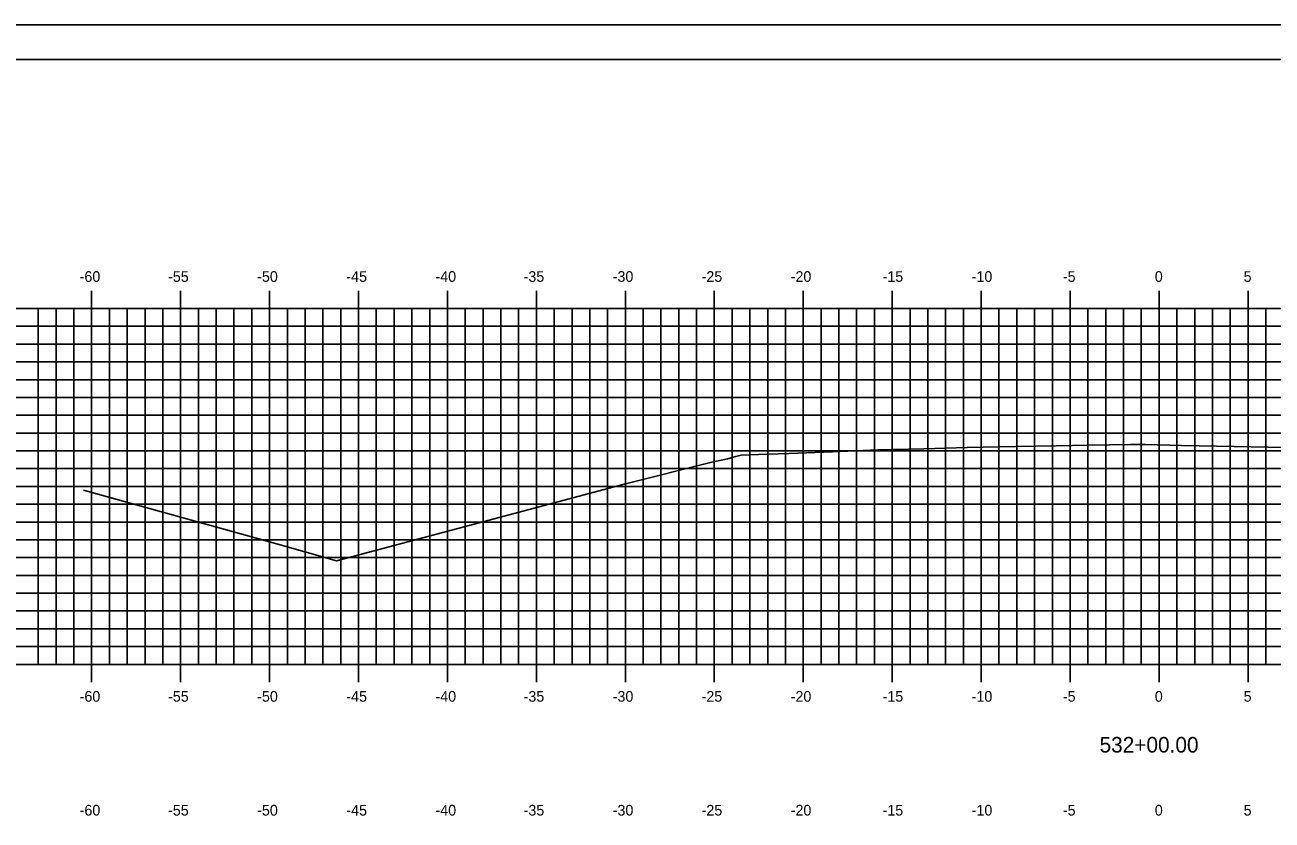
# Model space of a CAD drawing. Extents: x 1170543 to 1177585, y 609599 to 610623.
# Drawn here: x 1176402.1 to 1176472.2, y 609664.1 to 609708.8 of the extents above; entities that cross this region are included whole.
import ezdxf

# ---------------------------------------------------------------- set-up
doc = ezdxf.new("R2010")
doc.units = 0
for name, color, linetype in [('BORDER', 7, 'Continuous'), ('H_V ANNOTATION', 7, 'Continuous'), ('MAJOR', 7, 'Continuous'), ('MINOR', 7, 'Continuous'), ('PLOT BOUNDARY', 7, 'Continuous'), ('S_Roadway_Centerline', 7, 'Continuous')]:
    doc.layers.add(name, color=color, linetype=linetype)

msp = doc.modelspace()

# ---------------------------------------------------------------- linework, layer by layer
at = {"layer": 'BORDER'}
msp.add_line((1176550.853, 609706.872), (1176390.853, 609706.872), dxfattribs=at)
at = {"layer": 'MAJOR'}
for p, q in [((1176405.852, 609693.874), (1176405.852, 609692.872)), ((1176410.852, 609693.874), (1176410.852, 609692.872)), ((1176415.852, 609693.874), (1176415.852, 609692.872)), ((1176420.852, 609693.874), (1176420.852, 609692.872)), ((1176425.852, 609693.874), (1176425.852, 609692.872)), ((1176430.852, 609693.874), (1176430.852, 609692.872)), ((1176435.852, 609693.874), (1176435.852, 609692.872)), ((1176440.852, 609693.874), (1176440.852, 609692.872)), ((1176445.852, 609693.874), (1176445.852, 609692.872)), ((1176450.852, 609693.874), (1176450.852, 609692.872)), ((1176455.852, 609693.874), (1176455.852, 609692.872)), ((1176460.852, 609693.874), (1176460.852, 609692.872)), ((1176465.852, 609693.874), (1176465.852, 609692.872)), ((1176470.852, 609693.874), (1176470.852, 609692.872)), ((1176395.852, 609692.872), (1176535.852, 609692.872)), ((1176395.852, 609692.872), (1176535.852, 609692.872)), ((1176405.852, 609672.872), (1176405.852, 609692.872)), ((1176410.852, 609672.872), (1176410.852, 609692.872)), ((1176415.852, 609672.872), (1176415.852, 609692.872)), ((1176420.852, 609672.872), (1176420.852, 609692.872)), ((1176425.852, 609672.872), (1176425.852, 609692.872)), ((1176430.852, 609672.872), (1176430.852, 609692.872)), ((1176435.852, 609672.872), (1176435.852, 609692.872)), ((1176440.852, 609672.872), (1176440.852, 609692.872)), ((1176445.852, 609672.872), (1176445.852, 609692.872)), ((1176450.852, 609672.872), (1176450.852, 609692.872)), ((1176455.852, 609672.872), (1176455.852, 609692.872)), ((1176460.852, 609672.872), (1176460.852, 609692.872)), ((1176465.852, 609672.872), (1176465.852, 609692.872)), ((1176470.852, 609672.872), (1176470.852, 609692.872)), ((1176395.852, 609687.872), (1176535.852, 609687.872)), ((1176395.852, 609682.872), (1176535.852, 609682.872)), ((1176395.852, 609677.872), (1176535.852, 609677.872)), ((1176395.852, 609672.872), (1176535.852, 609672.872)), ((1176395.852, 609672.872), (1176535.852, 609672.872)), ((1176405.852, 609671.87), (1176405.852, 609672.872)), ((1176410.852, 609671.87), (1176410.852, 609672.872)), ((1176415.852, 609671.87), (1176415.852, 609672.872)), ((1176420.852, 609671.87), (1176420.852, 609672.872)), ((1176425.852, 609671.87), (1176425.852, 609672.872)), ((1176430.852, 609671.87), (1176430.852, 609672.872)), ((1176435.852, 609671.87), (1176435.852, 609672.872)), ((1176440.852, 609671.87), (1176440.852, 609672.872)), ((1176445.852, 609671.87), (1176445.852, 609672.872)), ((1176450.852, 609671.87), (1176450.852, 609672.872)), ((1176455.852, 609671.87), (1176455.852, 609672.872)), ((1176460.852, 609671.87), (1176460.852, 609672.872)), ((1176465.852, 609671.87), (1176465.852, 609672.872)), ((1176470.852, 609671.87), (1176470.852, 609672.872))]:
    msp.add_line(p, q, dxfattribs=at)
at = {"layer": 'MINOR'}
for p, q in [((1176402.852, 609672.872), (1176402.852, 609692.872)), ((1176403.852, 609672.872), (1176403.852, 609692.872)), ((1176404.852, 609672.872), (1176404.852, 609692.872)), ((1176406.852, 609672.872), (1176406.852, 609692.872)), ((1176407.852, 609672.872), (1176407.852, 609692.872)), ((1176408.852, 609672.872), (1176408.852, 609692.872)), ((1176409.852, 609672.872), (1176409.852, 609692.872)), ((1176411.852, 609672.872), (1176411.852, 609692.872)), ((1176412.852, 609672.872), (1176412.852, 609692.872)), ((1176413.852, 609672.872), (1176413.852, 609692.872)), ((1176414.852, 609672.872), (1176414.852, 609692.872)), ((1176416.852, 609672.872), (1176416.852, 609692.872)), ((1176417.852, 609672.872), (1176417.852, 609692.872)), ((1176418.852, 609672.872), (1176418.852, 609692.872)), ((1176419.852, 609672.872), (1176419.852, 609692.872)), ((1176421.852, 609672.872), (1176421.852, 609692.872)), ((1176422.852, 609672.872), (1176422.852, 609692.872)), ((1176423.852, 609672.872), (1176423.852, 609692.872)), ((1176424.852, 609672.872), (1176424.852, 609692.872)), ((1176426.852, 609672.872), (1176426.852, 609692.872)), ((1176427.852, 609672.872), (1176427.852, 609692.872)), ((1176428.852, 609672.872), (1176428.852, 609692.872)), ((1176429.852, 609672.872), (1176429.852, 609692.872)), ((1176431.852, 609672.872), (1176431.852, 609692.872)), ((1176432.852, 609672.872), (1176432.852, 609692.872)), ((1176433.852, 609672.872), (1176433.852, 609692.872)), ((1176434.852, 609672.872), (1176434.852, 609692.872)), ((1176436.852, 609672.872), (1176436.852, 609692.872)), ((1176437.852, 609672.872), (1176437.852, 609692.872)), ((1176438.852, 609672.872), (1176438.852, 609692.872)), ((1176439.852, 609672.872), (1176439.852, 609692.872)), ((1176441.852, 609672.872), (1176441.852, 609692.872)), ((1176442.852, 609672.872), (1176442.852, 609692.872)), ((1176443.852, 609672.872), (1176443.852, 609692.872)), ((1176444.852, 609672.872), (1176444.852, 609692.872)), ((1176446.852, 609672.872), (1176446.852, 609692.872)), ((1176447.852, 609672.872), (1176447.852, 609692.872)), ((1176448.852, 609672.872), (1176448.852, 609692.872)), ((1176449.852, 609672.872), (1176449.852, 609692.872)), ((1176451.852, 609672.872), (1176451.852, 609692.872)), ((1176452.852, 609672.872), (1176452.852, 609692.872)), ((1176453.852, 609672.872), (1176453.852, 609692.872)), ((1176454.852, 609672.872), (1176454.852, 609692.872)), ((1176456.852, 609672.872), (1176456.852, 609692.872)), ((1176457.852, 609672.872), (1176457.852, 609692.872)), ((1176458.852, 609672.872), (1176458.852, 609692.872)), ((1176459.852, 609672.872), (1176459.852, 609692.872)), ((1176461.852, 609672.872), (1176461.852, 609692.872)), ((1176462.852, 609672.872), (1176462.852, 609692.872)), ((1176463.852, 609672.872), (1176463.852, 609692.872)), ((1176464.852, 609672.872), (1176464.852, 609692.872)), ((1176466.852, 609672.872), (1176466.852, 609692.872)), ((1176467.852, 609672.872), (1176467.852, 609692.872)), ((1176468.852, 609672.872), (1176468.852, 609692.872)), ((1176469.852, 609672.872), (1176469.852, 609692.872)), ((1176471.852, 609672.872), (1176471.852, 609692.872)), ((1176395.852, 609691.872), (1176535.852, 609691.872)), ((1176395.852, 609690.872), (1176535.852, 609690.872)), ((1176395.852, 609689.872), (1176535.852, 609689.872)), ((1176395.852, 609688.872), (1176535.852, 609688.872)), ((1176395.852, 609686.872), (1176535.852, 609686.872)), ((1176395.852, 609685.872), (1176535.852, 609685.872)), ((1176395.852, 609684.872), (1176535.852, 609684.872)), ((1176395.852, 609683.872), (1176535.852, 609683.872)), ((1176395.852, 609681.872), (1176535.852, 609681.872)), ((1176395.852, 609680.872), (1176535.852, 609680.872)), ((1176395.852, 609679.872), (1176535.852, 609679.872)), ((1176395.852, 609678.872), (1176535.852, 609678.872)), ((1176395.852, 609676.872), (1176535.852, 609676.872)), ((1176395.852, 609675.872), (1176535.852, 609675.872)), ((1176395.852, 609674.872), (1176535.852, 609674.872)), ((1176395.852, 609673.872), (1176535.852, 609673.872))]:
    msp.add_line(p, q, dxfattribs=at)
at = {"layer": 'PLOT BOUNDARY'}
msp.add_lwpolyline([(1176382.759, 609598.813), (1176552.759, 609598.813), (1176552.759, 609708.813), (1176382.759, 609708.813)], close=True, dxfattribs=at)
at = {"layer": 'S_Roadway_Centerline'}
msp.add_lwpolyline([(1176405.391, 609682.668), (1176416.192, 609679.66), (1176419.61, 609678.69), (1176435.787, 609683.008), (1176440.72, 609684.234), (1176441.586, 609684.427), (1176442.065, 609684.551), (1176442.369, 609684.621), (1176443.823, 609684.678), (1176445.065, 609684.723), (1176447.486, 609684.822), (1176450.067, 609684.925), (1176452.631, 609684.993), (1176455.069, 609685.058), (1176457.774, 609685.112), (1176460.07, 609685.16), (1176461.881, 609685.191), (1176464.241, 609685.231), (1176464.6, 609685.225), (1176465.072, 609685.223), (1176467.112, 609685.182), (1176470.074, 609685.118), (1176471.983, 609685.076), (1176475.076, 609685.005)], dxfattribs=at)

# ---------------------------------------------------------------- texts
at = {"layer": 'H_V ANNOTATION'}
for s, height, p in [('-60', 0.6, (1176405.178, 609694.372)), ('-55', 0.6, (1176410.148, 609694.372)), ('-50', 0.6, (1176415.156, 609694.372)), ('-45', 0.6, (1176420.17, 609694.372)), ('-40', 0.6, (1176425.178, 609694.372)), ('-35', 0.6, (1176430.133, 609694.372)), ('-30', 0.6, (1176435.141, 609694.372)), ('-25', 0.6, (1176440.138, 609694.372)), ('-20', 0.6, (1176445.146, 609694.372)), ('-15', 0.6, (1176450.309, 609694.372)), ('-10', 0.6, (1176455.317, 609694.372)), ('-5', 0.6, (1176460.443, 609694.372)), ('0', 0.6, (1176465.611, 609694.372)), ('5', 0.6, (1176470.603, 609694.372)), ('-60', 0.6, (1176405.178, 609670.772)), ('-55', 0.6, (1176410.148, 609670.772)), ('-50', 0.6, (1176415.156, 609670.772)), ('-45', 0.6, (1176420.17, 609670.772)), ('-40', 0.6, (1176425.178, 609670.772)), ('-35', 0.6, (1176430.133, 609670.772)), ('-30', 0.6, (1176435.141, 609670.772)), ('-25', 0.6, (1176440.138, 609670.772)), ('-20', 0.6, (1176445.146, 609670.772)), ('-15', 0.6, (1176450.309, 609670.772)), ('-10', 0.6, (1176455.317, 609670.772)), ('-5', 0.6, (1176460.443, 609670.772)), ('0', 0.6, (1176465.611, 609670.772)), ('5', 0.6, (1176470.603, 609670.772)), ('532+00.00', 0.875, (1176462.505, 609667.915)), ('-60', 0.6, (1176405.178, 609664.372)), ('-55', 0.6, (1176410.148, 609664.372)), ('-50', 0.6, (1176415.156, 609664.372)), ('-45', 0.6, (1176420.17, 609664.372)), ('-40', 0.6, (1176425.178, 609664.372)), ('-35', 0.6, (1176430.133, 609664.372)), ('-30', 0.6, (1176435.141, 609664.372)), ('-25', 0.6, (1176440.138, 609664.372)), ('-20', 0.6, (1176445.146, 609664.372)), ('-15', 0.6, (1176450.309, 609664.372)), ('-10', 0.6, (1176455.317, 609664.372)), ('-5', 0.6, (1176460.443, 609664.372)), ('0', 0.6, (1176465.611, 609664.372)), ('5', 0.6, (1176470.603, 609664.372))]:
    msp.add_text(s, height=height, dxfattribs=at).set_placement(p)

doc.saveas('drawing.dxf')
